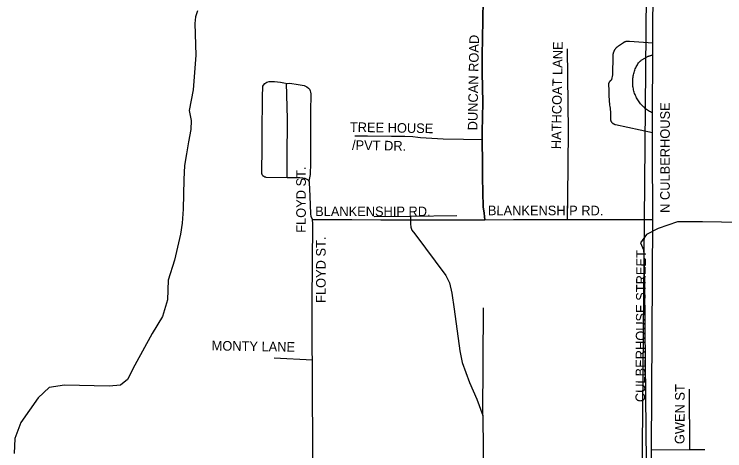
# Model space of a CAD drawing. Extents: x 1670563 to 1761545, y 515755 to 578944.
# Drawn here: x 1688919 to 1694474, y 555467 to 558877 of the extents above; entities that cross this region are included whole.
import ezdxf

# ---------------------------------------------------------------- set-up
doc = ezdxf.new("R2010")
doc.units = 0
for name, color, linetype in [('4_TwnRge', 7, 'Continuous'), ('SHP_LINE', 7, 'Continuous'), ('STREETCL', 7, 'Continuous'), ('STRNAMES', 7, 'Continuous')]:
    doc.layers.add(name, color=color, linetype=linetype)

msp = doc.modelspace()

# ---------------------------------------------------------------- linework, layer by layer
at = {"layer": '4_TwnRge'}
msp.add_lwpolyline([(1693900.8, 565154.5), (1693867.8, 559919.3), (1693819.4, 554617.2), (1693735.2, 549363.2), (1693687.1, 544103.2), (1693620.9, 538819.1), (1693684.6, 533590.9), (1693722.5, 528338.7), (1693732, 528106.5), (1693805.9, 522944.4), (1693926.3, 517684.2)], dxfattribs=at)
at = {"layer": 'SHP_LINE'}
for points in [[(1690351, 558904), (1690336, 558857), (1690331, 558804), (1690339, 558556), (1690318, 558286), (1690288, 558126), (1690302, 558046), (1690299, 557977), (1690282, 557881), (1690266, 557786), (1690251, 557696), (1690246, 557586), (1690241, 557354), (1690233, 557244), (1690220, 557159), (1690173, 556957), (1690123, 556801), (1690118, 556647), (1690077, 556515), (1689997, 556382), (1689863, 556136), (1689804, 556025), (1689751, 555979), (1689662, 555972), (1689312, 555980), (1689192, 555961), (1689105, 555881), (1688972, 555689), (1688924, 555562), (1688919, 555445)], [(1691733, 557298), (1692016, 557300)], [(1692016, 557300), (1692380, 557305)], [(1692016, 557300), (1692018, 557240), (1692019, 557215), (1692027, 557191), (1692052, 557162), (1692293, 556836), (1692322, 556778), (1692341, 556698), (1692358, 556574), (1692402, 556248), (1692421, 556156), (1692479, 556000), (1692536, 555870), (1692582, 555742)], [(1694824, 557265), (1694596, 557249), (1694301, 557256), (1694105, 557256), (1693954, 557204), (1693861, 557156), (1693816, 557092), (1693839, 557038), (1693845, 556954), (1693861, 555109), (1693822, 554619)], [(1692582, 555742), (1692588, 556585)], [(1692582, 555742), (1692592, 554663), (1692558, 554600)]]:
    msp.add_lwpolyline(points, dxfattribs=at)
at = {"layer": 'STREETCL'}
for points in [[(1692578, 557958.7), (1692582.1, 558187.2), (1692577.3, 558422.2), (1692578.5, 558559.4), (1692580.2, 558684.9), (1692585.5, 558989), (1692588.3, 559228.7), (1692586.7, 559544.8), (1692588.3, 559228.7), (1692585.5, 558989), (1692580.2, 558684.9), (1692578.5, 558559.4), (1692577.3, 558422.2), (1692582.1, 558187.2), (1692578, 557958.7), (1692578.3, 557896.6), (1692578, 557958.7)], [(1693911.1, 558653.8), (1693911.3, 558790.4), (1693913.4, 559005.3)], [(1693910.1, 557951.2), (1693619.4, 558013.3), (1693617.7, 558013.8), (1693616.1, 558014.3), (1693614.4, 558014.9), (1693612.8, 558015.5), (1693611.2, 558016.2), (1693609.7, 558017), (1693608.1, 558017.8), (1693606.6, 558018.6), (1693605.2, 558019.6), (1693603.7, 558020.5), (1693602.3, 558021.5), (1693601, 558022.6), (1693599.6, 558023.7), (1693598.3, 558024.8), (1693597.1, 558026), (1693595.9, 558027.3), (1693594.7, 558028.6), (1693593.6, 558029.9), (1693592.5, 558031.2), (1693591.5, 558032.6), (1693590.5, 558034.1), (1693589.6, 558035.5), (1693588.7, 558037), (1693587.9, 558038.5), (1693587.1, 558040.1), (1693586.4, 558041.6), (1693585.7, 558043.2), (1693585.1, 558044.9), (1693584.6, 558046.5), (1693584.1, 558048.2), (1693583.6, 558049.8), (1693583.3, 558051.5), (1693582.9, 558053.2), (1693582.7, 558054.9), (1693582.5, 558056.7), (1693582.5, 558102.9), (1693582, 558116), (1693581.2, 558129), (1693579.9, 558142), (1693578.2, 558155), (1693576.2, 558167.9), (1693569.4, 558242.9), (1693569.4, 558297.4), (1693567.1, 558315.6), (1693566.9, 558317.5), (1693566.8, 558319.3), (1693566.7, 558321.2), (1693566.7, 558323), (1693566.8, 558324.9), (1693566.9, 558326.7), (1693567.1, 558328.6), (1693567.3, 558330.4), (1693567.6, 558332.2), (1693568, 558334.1), (1693568.4, 558335.9), (1693568.9, 558337.6), (1693569.5, 558339.4), (1693570.1, 558341.2), (1693570.8, 558342.9), (1693571.6, 558344.6), (1693572.4, 558346.3), (1693573.2, 558347.9), (1693574.1, 558349.5), (1693575.1, 558351.1), (1693576.1, 558352.6), (1693577.2, 558354.2), (1693578.3, 558355.6), (1693579.5, 558357.1), (1693580.7, 558358.4), (1693582, 558359.8), (1693583.3, 558361.1), (1693584.7, 558362.4), (1693586.1, 558363.6), (1693587.5, 558364.7), (1693589, 558365.8), (1693590.5, 558366.9), (1693592.1, 558367.9), (1693598.9, 558404.3), (1693601.2, 558552), (1693601.3, 558555.3), (1693601.5, 558558.5), (1693601.8, 558561.8), (1693602.3, 558565), (1693602.8, 558568.2), (1693603.5, 558571.4), (1693604.2, 558574.6), (1693605.1, 558577.7), (1693606.1, 558580.8), (1693607.2, 558583.9), (1693608.4, 558586.9), (1693609.6, 558589.9), (1693611, 558592.8), (1693612.5, 558595.7), (1693614.1, 558598.6), (1693615.8, 558601.4), (1693617.6, 558604.1), (1693619.4, 558606.8), (1693621.4, 558609.4), (1693623.4, 558611.9), (1693625.6, 558614.4), (1693627.8, 558616.8), (1693630.1, 558619.1), (1693632.5, 558621.3), (1693634.9, 558623.4), (1693637.4, 558625.5), (1693640, 558627.5), (1693642.7, 558629.4), (1693645.4, 558631.2), (1693648.1, 558632.9), (1693651, 558634.5), (1693681.2, 558655.4), (1693683.2, 558656.7), (1693685.2, 558658), (1693687.3, 558659.2), (1693689.4, 558660.3), (1693691.5, 558661.3), (1693693.7, 558662.3), (1693695.9, 558663.2), (1693698.2, 558664), (1693700.4, 558664.7), (1693702.7, 558665.4), (1693705, 558665.9), (1693707.4, 558666.4), (1693709.7, 558666.8), (1693712.1, 558667.2), (1693714.4, 558667.4), (1693716.8, 558667.6), (1693719.2, 558667.7), (1693721.6, 558667.7), (1693724, 558667.6), (1693726.3, 558667.4), (1693728.7, 558667.2), (1693911.1, 558653.8)], [(1693911, 558558.7), (1693911.1, 558653.8)], [(1693244, 557272.6), (1693247.7, 557449.3), (1693251.2, 557963.3), (1693245.6, 558605.5)], [(1693910.3, 558105.5), (1693901.9, 558109.5), (1693893.7, 558113.8), (1693885.6, 558118.3), (1693877.7, 558123.2), (1693869.9, 558128.3), (1693862.3, 558133.7), (1693854.9, 558139.3), (1693847.8, 558145.2), (1693840.8, 558151.3), (1693834, 558157.7), (1693827.5, 558164.3), (1693821.2, 558171.1), (1693815.2, 558178.2), (1693809.4, 558185.5), (1693803.8, 558192.9), (1693798.6, 558200.5), (1693793.6, 558208.4), (1693788.8, 558216.4), (1693784.4, 558224.5), (1693780.2, 558232.8), (1693776.3, 558241.3), (1693772.8, 558249.8), (1693769.5, 558258.5), (1693766.5, 558267.3), (1693763.9, 558276.2), (1693761.5, 558285.2), (1693759.5, 558294.3), (1693757.8, 558303.4), (1693756.4, 558312.6), (1693755.3, 558321.8), (1693754.5, 558331.1), (1693754.1, 558340.4), (1693754, 558349.6), (1693754.2, 558358.9), (1693754.8, 558368.2), (1693755.6, 558377.4), (1693756.8, 558386.7), (1693758.3, 558395.8), (1693760.2, 558404.9), (1693762.3, 558414), (1693764.8, 558422.9), (1693767.5, 558431.8), (1693770.6, 558440.6), (1693774, 558449.2), (1693777.7, 558457.7), (1693781.6, 558466.1), (1693785.9, 558474.4), (1693790.5, 558482.5), (1693795.3, 558490.4), (1693800.4, 558498.2), (1693804.3, 558502.2), (1693808.3, 558506.1), (1693812.5, 558509.8), (1693816.8, 558513.4), (1693821.2, 558516.9), (1693825.7, 558520.2), (1693830.3, 558523.4), (1693835, 558526.4), (1693839.8, 558529.3), (1693844.7, 558532), (1693849.6, 558534.5), (1693854.7, 558536.9), (1693858.6, 558539.5), (1693862.7, 558541.9), (1693866.8, 558544.1), (1693870.9, 558546.3), (1693875.2, 558548.2), (1693879.5, 558550.1), (1693883.8, 558551.8), (1693888.3, 558553.3), (1693892.7, 558554.7), (1693897.2, 558555.9), (1693901.8, 558557), (1693906.4, 558558), (1693911, 558558.7)], [(1693910.3, 558105.5), (1693911, 558558.7)], [(1691052.5, 557599.8), (1690889.4, 557602.7), (1690888.1, 557602.8), (1690886.8, 557603), (1690885.5, 557603.2), (1690884.2, 557603.5), (1690882.9, 557603.8), (1690881.6, 557604.1), (1690880.4, 557604.5), (1690879.1, 557604.9), (1690877.9, 557605.4), (1690876.7, 557605.9), (1690875.5, 557606.5), (1690874.3, 557607.1), (1690873.2, 557607.7), (1690872, 557608.4), (1690870.9, 557609.1), (1690869.9, 557609.8), (1690868.8, 557610.6), (1690867.8, 557611.5), (1690866.8, 557612.3), (1690865.8, 557613.2), (1690864.9, 557614.2), (1690864, 557615.1), (1690863.2, 557616.1), (1690862.3, 557617.1), (1690861.5, 557618.2), (1690860.8, 557619.3), (1690860.1, 557620.4), (1690859.4, 557621.5), (1690858.8, 557622.6), (1690858.2, 557623.8), (1690857.6, 557625), (1690857.1, 557626.2), (1690856.6, 557627.4), (1690856.2, 557628.7), (1690855.8, 557630), (1690855.5, 557631.2), (1690855.2, 557632.5), (1690854.9, 557633.8), (1690854.7, 557635.1), (1690854.6, 557636.4), (1690854.5, 557637.7), (1690854.4, 557639), (1690854.4, 557640.3), (1690854.4, 557641.6), (1690857.3, 557834.8), (1690858.5, 557933.8), (1690860.3, 558241.7), (1690861.5, 558302.6), (1690863.2, 558314.9), (1690868.5, 558322.5), (1690877.9, 558335.4), (1690894.3, 558345.9), (1690911.3, 558351.2), (1690954.6, 558350.6), (1691001.5, 558345.9), (1691026.1, 558341.8), (1691054.8, 558336)], [(1691052.5, 557599.8), (1691052.5, 557749.6), (1691054.3, 558059.3), (1691048.6, 558337.3)], [(1691054.8, 558336), (1691074.2, 558337.7), (1691138.6, 558328.9), (1691186.1, 558319.6), (1691207.8, 558310.3), (1691220.1, 558300.5), (1691227, 558291.1), (1691232, 558279.7), (1691235.3, 558268.6), (1691237, 558255.5), (1691237.3, 558226.3), (1691236.3, 558143.2), (1691235.8, 558098.5), (1691236.1, 557969.3), (1691234.8, 557789.6), (1691234.8, 557690.8), (1691233.9, 557648), (1691233.9, 557624), (1691223.6, 557573.1)], [(1693910.1, 557951.2), (1693910.3, 558105.5)], [(1692578.3, 557896.6), (1692430.2, 557898), (1692273.3, 557901), (1692094.8, 557912.8), (1692073.3, 557915.1), (1692035.8, 557919.8), (1691973.3, 557922.1), (1691867.9, 557922.2), (1691681.4, 557925.4), (1691581.7, 557925.3)], [(1693912.6, 557272.6), (1693909.9, 557832.9), (1693910.1, 557951.2)], [(1692578.3, 557896.6), (1692579.2, 557710.3), (1692579.2, 557601.6), (1692586.2, 557371.8), (1692592.1, 557322.3), (1692598.9, 557271.7), (1692592.1, 557322.3), (1692586.2, 557371.8), (1692579.2, 557601.6), (1692579.2, 557710.3), (1692578.3, 557896.6)], [(1691223.6, 557573.1), (1691222.8, 557574.4), (1691214.2, 557584.1), (1691205.1, 557588.8), (1691192.7, 557593.8), (1691175.9, 557597.4), (1691151.7, 557598.3), (1691076, 557599.4), (1691052.5, 557599.8)], [(1691250.6, 557273.8), (1691250.5, 557275.4), (1691240.7, 557293.3), (1691240.1, 557298.1), (1691238.4, 557317.2), (1691233.3, 557455.1), (1691227.5, 557561.7), (1691226.3, 557568.2), (1691223.6, 557573.1)], [(1691235.6, 553341.2), (1691231.9, 553381.5), (1691231.2, 553387.4), (1691230.6, 553393.2), (1691230.2, 553399.1), (1691230.1, 553405), (1691230.1, 553410.9), (1691230.3, 553416.7), (1691230.8, 553422.6), (1691237.6, 553764.9), (1691242, 553973.4), (1691247, 554167.1), (1691244.5, 554589.2), (1691254.4, 555489.9), (1691249.6, 556450.1), (1691247.1, 556606.5), (1691247.3, 556623.9), (1691247.4, 556631.2), (1691252.3, 557239.7), (1691250.6, 557273.8)], [(1691250.6, 557273.8), (1691559.6, 557272.6), (1691784.6, 557271.9), (1691900.9, 557271.9), (1692310.1, 557270.4), (1692598.9, 557271.7)], [(1692598.9, 557271.7), (1692822.9, 557272.6), (1693244, 557272.6)], [(1693244, 557272.6), (1693912.6, 557272.6)], [(1693902.2, 555474.2), (1693912.6, 557272.6)], [(1691251, 556175.5), (1690951.4, 556189.8)], [(1694200.2, 555476.1), (1694198.8, 555948.5)], [(1693900.4, 555152.3), (1693902.2, 555474.2)], [(1693902.2, 555474.2), (1694200.2, 555476.1)], [(1694200.2, 555476.1), (1694317.5, 555476.8)]]:
    msp.add_lwpolyline(points, dxfattribs=at)

# ---------------------------------------------------------------- texts
at = {"layer": 'STRNAMES'}
for s, rotation, p in [('DUNCAN ROAD', 89.0419, (1692540, 557969.4)), ('HATHCOAT LANE', 89.0419, (1693193.2, 557822.5)), ('N CULBERHOUSE', 89.9684, (1694044, 557325)), ('TREE HOUSE', 359.0419, (1691542.8, 557958.4)), ('/PVT DR.', 359.0419, (1691559.3, 557817.8)), ('FLOYD ST.', 90, (1691198.8, 557169.7)), ('BLANKENSHIP RD.', 359.973, (1691271.5, 557299.9)), ('BLANKENSHIP RD.', 359.9442, (1692622.1, 557307.1)), ('FLOYD ST.', 90, (1691354, 556622.1)), ('CULBERHOUSE STREET', 89.6774, (1693850.9, 555847.1)), ('MONTY LANE', 359.0419, (1690462.1, 556251.4)), ('GWEN ST', 89.6774, (1694158.5, 555519))]:
    msp.add_text(s, height=75, rotation=rotation, dxfattribs=at).set_placement(p)

doc.saveas('drawing.dxf')
